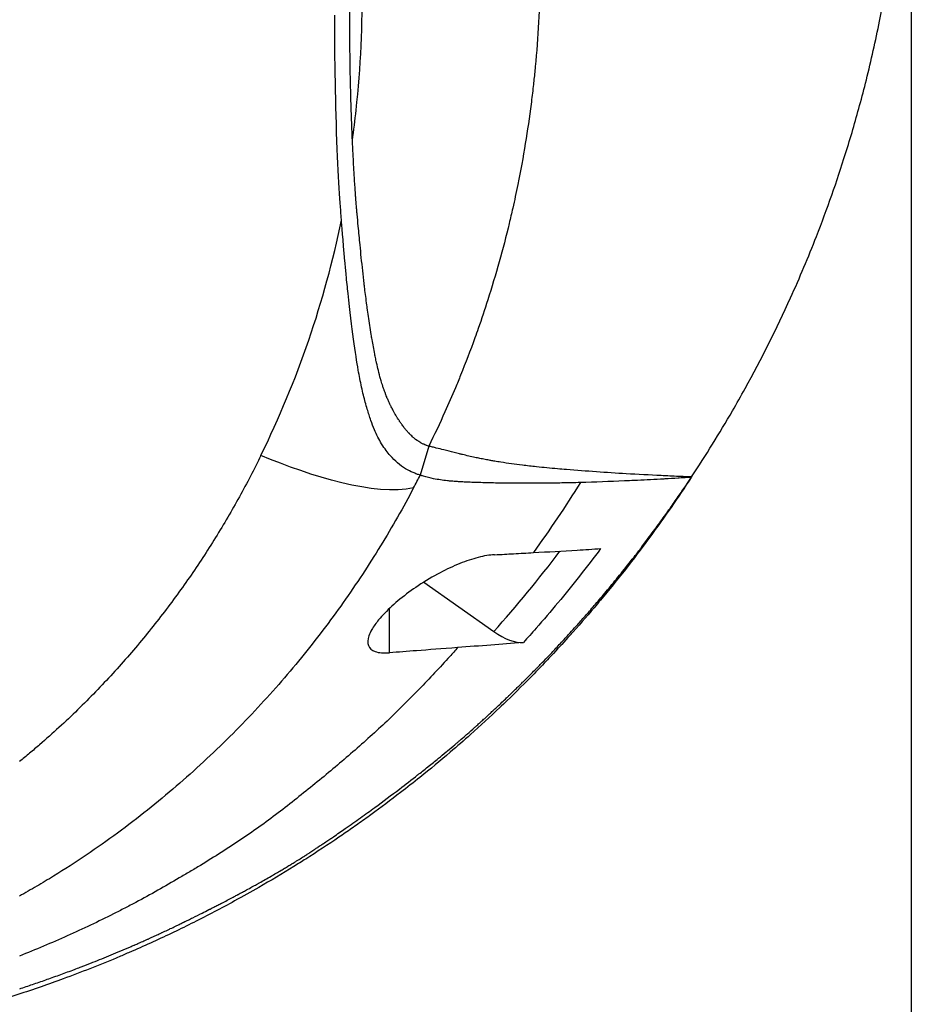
# Model space of a CAD drawing. Header units: millimetres. Extents: x 0 to 4378, y 0 to 2397.
# Tile 502 of 656: x 2269 to 2310, y 1177 to 1222. Entities that reach past the tile are written whole.
import ezdxf

# ---------------------------------------------------------------- set-up
doc = ezdxf.new("R2010")
doc.units = ezdxf.units.MM
doc.header["$LTSCALE"] = 0.2

# ---------------------------------------------------------------- blocks, each defined once
blk = doc.blocks.new('Blk$A16R2-0W24Z')
for p, q in [((59, 810.3), (59, 661.9)), ((36.896, 702.755), (36.503, 701.426)), ((48.92, 701.322), (48.929, 701.343)), ((36.664, 696.521), (39.869, 694.255)), ((35.096, 693.287), (35.096, 695.32))]:
    blk.add_line(p, q)
for start, end in [(323.79036, 323.79039), (315.7799, 315.78108)]:
    blk.add_arc((0, 736.1), 59, start, end)
for centre, major_axis, ratio, start_param, end_param in [((-46.57, 732.011), (78.763, -21.819), 0.743338, 6.144861, 6.332541), ((-41.665, 721.448), (83.135, -0.014), 0.707141, 5.925308, 5.93589), ((27.814, 710.505), (19.467, 27.211), 0.585793, 4.525934, 4.669517), ((39.864, 696.386), (-1.8, 2.473), 0.494905, 2.170148, 2.847508)]:
    blk.add_ellipse(centre, major_axis=major_axis, ratio=ratio, start_param=start_param, end_param=end_param)
for points, knots in [([(48.929, 701.343), (49.591, 702.341), (50.217, 703.351), (51.005, 704.711), (51.197, 705.051), (52.143, 706.763), (52.831, 708.139), (53.89, 710.482), (54.285, 711.421), (55.146, 713.625), (55.591, 714.892), (56.221, 716.9), (56.435, 717.634), (56.739, 718.753), (56.842, 719.144), (57.164, 720.433), (57.366, 721.332), (58.031, 724.643), (58.36, 727.075), (58.641, 730.862), (58.695, 732.249), (58.702, 734.332), (58.692, 735.034), (58.585, 738.363), (58.326, 740.988), (57.223, 747.533), (56.151, 751.425), (53.203, 759.012), (51.305, 762.721), (48.937, 766.292)], [-9.357503, -9.357503, -9.357503, -9.357503, -8.897041, -8.897041, -8.743436, -8.743436, -8.129915, -8.129915, -7.723861, -7.723861, -7.182711, -7.182711, -6.872971, -6.872971, -6.706541, -6.706541, -6.326131, -6.326131, -5.308509, -5.308509, -4.721657, -4.721657, -4.426991, -4.426991, -3.327763, -3.327763, -1.672883, -1.672883, 0, 0, 0, 0]), ([(36.898, 746.959), (37.208, 746.327), (37.502, 745.696), (37.78, 745.067), (37.808, 745.003), (37.835, 744.94), (37.863, 744.876), (38.14, 744.241), (38.401, 743.606), (38.647, 742.972), (38.672, 742.909), (38.696, 742.846), (38.72, 742.784), (38.875, 742.379), (39.024, 741.974), (39.167, 741.57), (39.271, 741.275), (39.373, 740.98), (39.471, 740.685), (39.704, 739.982), (39.92, 739.281), (40.118, 738.583), (40.318, 737.88), (40.5, 737.179), (40.666, 736.481), (40.699, 736.341), (40.731, 736.201), (40.763, 736.062), (40.891, 735.499), (41.008, 734.939), (41.115, 734.381), (41.25, 733.676), (41.369, 732.974), (41.471, 732.277), (41.56, 731.674), (41.637, 731.074), (41.702, 730.478), (41.713, 730.379), (41.724, 730.281), (41.734, 730.182), (41.807, 729.483), (41.864, 728.788), (41.907, 728.099), (41.95, 727.403), (41.978, 726.713), (41.992, 726.029), (42, 725.637), (42.004, 725.247), (42.003, 724.858), (42.002, 724.56), (41.999, 724.262), (41.993, 723.966), (41.979, 723.28), (41.951, 722.599), (41.911, 721.924), (41.87, 721.242), (41.816, 720.566), (41.749, 719.897), (41.727, 719.677), (41.704, 719.458), (41.679, 719.24), (41.649, 718.97), (41.616, 718.701), (41.582, 718.433), (41.504, 717.826), (41.416, 717.224), (41.318, 716.627), (41.214, 715.995), (41.1, 715.369), (40.974, 714.75), (40.9, 714.383), (40.822, 714.018), (40.74, 713.656), (40.688, 713.425), (40.634, 713.194), (40.579, 712.965), (40.436, 712.371), (40.283, 711.782), (40.12, 711.2), (39.956, 710.612), (39.782, 710.031), (39.599, 709.457), (39.458, 709.015), (39.311, 708.578), (39.159, 708.145), (39.108, 708), (39.057, 707.856), (39.005, 707.712), (38.797, 707.137), (38.58, 706.569), (38.354, 706.009), (38.275, 705.816), (38.196, 705.623), (38.116, 705.431), (37.96, 705.059), (37.8, 704.691), (37.636, 704.326), (37.397, 703.795), (37.15, 703.271), (36.895, 702.755)], [-0.9999636, -0.9999636, -0.9999636, -0.9999636, -0.9622503, -0.9622503, -0.9622503, -0.9584503, -0.9584503, -0.9584503, -0.9203853, -0.9203853, -0.9203853, -0.9166196, -0.9166196, -0.9166196, -0.8922916, -0.8922916, -0.8922916, -0.8744992, -0.8744992, -0.8744992, -0.8320808, -0.8320808, -0.8320808, -0.7893555, -0.7893555, -0.7893555, -0.7807988, -0.7807988, -0.7807988, -0.7463142, -0.7463142, -0.7463142, -0.7027693, -0.7027693, -0.7027693, -0.6651267, -0.6651267, -0.6651267, -0.6589055, -0.6589055, -0.6589055, -0.614713, -0.614713, -0.614713, -0.5701815, -0.5701815, -0.5701815, -0.5446966, -0.5446966, -0.5446966, -0.5251062, -0.5251062, -0.5251062, -0.4797162, -0.4797162, -0.4797162, -0.4338101, -0.4338101, -0.4338101, -0.4187214, -0.4187214, -0.4187214, -0.4000732, -0.4000732, -0.4000732, -0.3578058, -0.3578058, -0.3578058, -0.3130801, -0.3130801, -0.3130801, -0.2865945, -0.2865945, -0.2865945, -0.2697122, -0.2697122, -0.2697122, -0.2259051, -0.2259051, -0.2259051, -0.1816386, -0.1816386, -0.1816386, -0.1476085, -0.1476085, -0.1476085, -0.136229, -0.136229, -0.136229, -0.0907435, -0.0907435, -0.0907435, -0.075002, -0.075002, -0.075002, -0.0444766, -0.0444766, -0.0444766, -0.000003, -0.000003, -0.000003, -0.000003]), ([(33.397, 716.77), (33.46, 717.23), (33.517, 717.691), (33.991, 722.082), (33.931, 726.052), (33.352, 729.982)], [-0.9999957, -0.9999957, -0.9999957, -0.9999957, -0.8951223, -0.8951223, 0, 0, 0, 0]), ([(33.397, 716.77), (33.384, 717.043), (33.373, 717.316), (33.353, 717.856), (33.344, 718.132), (33.319, 718.956), (33.306, 719.503), (33.276, 721.158), (33.269, 722.267), (33.271, 723.376)], [-0.9409518, -0.9409518, -0.9409518, -0.9409518, -0.8202456, -0.8202456, -0.7023959, -0.7023959, -0.4704249, -0.4704249, 0, 0, 0, 0]), ([(32.897, 713.108), (32.883, 713.268), (32.783, 714.534), (32.618, 718.414), (32.588, 720.461), (32.59, 722.508)], [-1.646672, -1.646672, -1.646672, -1.646672, -0.868527, -0.868527, 0, 0, 0, 0]), ([(36.895, 702.755), (36.859, 702.764), (36.823, 702.776), (36.787, 702.789), (36.779, 702.792), (36.771, 702.795), (36.762, 702.798), (36.729, 702.81), (36.697, 702.824), (36.665, 702.838), (36.625, 702.857), (36.586, 702.877), (36.548, 702.898), (36.541, 702.901), (36.535, 702.905), (36.529, 702.908), (36.5, 702.925), (36.471, 702.943), (36.442, 702.961), (36.427, 702.971), (36.412, 702.981), (36.398, 702.991), (36.382, 703.001), (36.367, 703.012), (36.354, 703.021), (36.347, 703.026), (36.34, 703.031), (36.335, 703.035), (36.328, 703.04), (36.324, 703.043), (36.321, 703.045), (36.318, 703.048), (36.316, 703.049), (36.313, 703.051), (36.309, 703.055), (36.302, 703.06), (36.293, 703.067), (36.284, 703.073), (36.273, 703.082), (36.26, 703.093), (36.246, 703.104), (36.231, 703.116), (36.213, 703.132), (36.194, 703.147), (36.173, 703.165), (36.15, 703.186), (36.127, 703.207), (36.101, 703.232), (36.073, 703.259), (36.06, 703.271), (36.047, 703.284), (36.034, 703.298), (36.024, 703.308), (36.014, 703.318), (36.005, 703.327), (35.994, 703.339), (35.983, 703.35), (35.977, 703.357), (35.962, 703.373), (35.95, 703.387), (35.938, 703.4), (35.925, 703.414), (35.913, 703.427), (35.901, 703.441), (35.894, 703.449), (35.887, 703.457), (35.88, 703.465), (35.85, 703.5), (35.818, 703.539), (35.783, 703.583), (35.749, 703.626), (35.713, 703.673), (35.675, 703.726), (35.663, 703.743), (35.65, 703.761), (35.638, 703.778), (35.624, 703.798), (35.611, 703.817), (35.6, 703.833), (35.596, 703.839), (35.592, 703.844), (35.589, 703.849), (35.582, 703.859), (35.579, 703.865), (35.576, 703.869), (35.572, 703.874), (35.571, 703.876), (35.568, 703.88), (35.564, 703.886), (35.558, 703.896), (35.549, 703.908), (35.541, 703.922), (35.53, 703.939), (35.516, 703.959), (35.503, 703.98), (35.487, 704.006), (35.469, 704.035), (35.449, 704.067), (35.426, 704.105), (35.401, 704.147), (35.388, 704.169), (35.374, 704.192), (35.36, 704.217), (35.341, 704.25), (35.32, 704.287), (35.299, 704.326), (35.288, 704.345), (35.277, 704.366), (35.266, 704.385), (35.257, 704.402), (35.249, 704.418), (35.242, 704.431), (35.226, 704.461), (35.211, 704.488), (35.198, 704.514), (35.183, 704.542), (35.17, 704.568), (35.157, 704.594), (35.153, 704.602), (35.149, 704.61), (35.145, 704.618), (35.123, 704.664), (35.101, 704.709), (35.081, 704.752), (35.056, 704.806), (35.033, 704.857), (35.012, 704.906), (35.001, 704.932), (34.99, 704.957), (34.979, 704.984), (34.975, 704.994), (34.971, 705.005), (34.966, 705.016), (34.953, 705.049), (34.939, 705.084), (34.925, 705.119), (34.919, 705.135), (34.913, 705.152), (34.906, 705.168), (34.887, 705.22), (34.868, 705.27), (34.852, 705.317), (34.85, 705.321), (34.849, 705.324), (34.848, 705.328), (34.84, 705.351), (34.832, 705.373), (34.824, 705.397), (34.82, 705.409), (34.816, 705.421), (34.811, 705.434), (34.802, 705.461), (34.792, 705.491), (34.783, 705.52), (34.778, 705.535), (34.773, 705.551), (34.768, 705.566), (34.754, 705.611), (34.741, 705.652), (34.73, 705.689), (34.718, 705.728), (34.708, 705.763), (34.699, 705.793), (34.695, 705.808), (34.691, 705.821), (34.686, 705.839), (34.65, 705.964), (34.616, 706.092), (34.584, 706.222), (34.556, 706.335), (34.529, 706.45), (34.504, 706.566), (34.499, 706.588), (34.494, 706.611), (34.489, 706.636), (34.472, 706.715), (34.455, 706.794), (34.439, 706.873), (34.433, 706.906), (34.426, 706.939), (34.42, 706.972), (34.397, 707.085), (34.376, 707.197), (34.356, 707.307), (34.336, 707.42), (34.316, 707.531), (34.298, 707.64), (34.284, 707.718), (34.271, 707.795), (34.259, 707.871), (34.235, 708.015), (34.213, 708.155), (34.192, 708.291), (34.17, 708.43), (34.15, 708.565), (34.131, 708.696), (34.112, 708.832), (34.093, 708.963), (34.076, 709.089), (34.07, 709.131), (34.065, 709.173), (34.059, 709.214), (34.041, 709.352), (34.024, 709.484), (34.008, 709.609), (33.991, 709.741), (33.976, 709.866), (33.962, 709.984), (33.957, 710.022), (33.952, 710.06), (33.948, 710.1), (33.944, 710.133), (33.94, 710.169), (33.935, 710.208), (33.912, 710.401), (33.89, 710.597), (33.869, 710.795), (33.847, 710.996), (33.825, 711.198), (33.804, 711.402), (33.785, 711.592), (33.766, 711.783), (33.747, 711.974), (33.719, 712.259), (33.691, 712.545), (33.665, 712.832), (33.647, 713.014), (33.63, 713.196), (33.614, 713.379), (33.608, 713.438), (33.603, 713.496), (33.597, 713.553), (33.592, 713.613), (33.586, 713.673), (33.581, 713.732), (33.58, 713.741), (33.579, 713.751), (33.579, 713.76), (33.575, 713.805), (33.571, 713.851), (33.568, 713.891), (33.566, 713.911), (33.565, 713.93), (33.564, 713.947), (33.562, 713.965), (33.562, 713.976), (33.56, 713.992), (33.559, 714.007), (33.558, 714.028), (33.556, 714.055), (33.555, 714.065), (33.554, 714.075), (33.554, 714.087), (33.552, 714.11), (33.55, 714.138), (33.548, 714.162), (33.545, 714.2), (33.543, 714.229), (33.541, 714.256), (33.541, 714.259), (33.541, 714.261), (33.541, 714.264), (33.538, 714.307), (33.535, 714.343), (33.533, 714.376), (33.532, 714.395), (33.53, 714.418), (33.528, 714.442), (33.52, 714.56), (33.512, 714.678), (33.504, 714.797), (33.497, 714.916), (33.489, 715.035), (33.482, 715.153), (33.481, 715.161), (33.481, 715.169), (33.481, 715.177), (33.461, 715.502), (33.443, 715.827), (33.426, 716.152), (33.416, 716.358), (33.406, 716.564), (33.397, 716.77)], [0.0000011, 0.0000011, 0.0000011, 0.0000011, 0.0035308, 0.0035308, 0.0035308, 0.0043398, 0.0043398, 0.0043398, 0.0076399, 0.0076399, 0.0076399, 0.0117655, 0.0117655, 0.0117655, 0.0124395, 0.0124395, 0.0124395, 0.0156597, 0.0156597, 0.0156597, 0.0174096, 0.0174096, 0.0174096, 0.0193514, 0.0193514, 0.0193514, 0.0204082, 0.0204082, 0.0204082, 0.0215869, 0.0215869, 0.0215869, 0.0230357, 0.0230357, 0.0230357, 0.025692, 0.025692, 0.025692, 0.0283968, 0.0283968, 0.0283968, 0.0312229, 0.0312229, 0.0312229, 0.0341373, 0.0341373, 0.0341373, 0.0371532, 0.0371532, 0.0371532, 0.0385088, 0.0385088, 0.0385088, 0.0394989, 0.0394989, 0.0394989, 0.0407495, 0.0407495, 0.0407495, 0.043729, 0.043729, 0.043729, 0.0468785, 0.0468785, 0.0468785, 0.0487712, 0.0487712, 0.0487712, 0.0567834, 0.0567834, 0.0567834, 0.0646906, 0.0646906, 0.0646906, 0.0673254, 0.0673254, 0.0673254, 0.0703308, 0.0703308, 0.0703308, 0.0714286, 0.0714286, 0.0714286, 0.0735642, 0.0735642, 0.0735642, 0.0761102, 0.0761102, 0.0761102, 0.0808467, 0.0808467, 0.0808467, 0.0857792, 0.0857792, 0.0857792, 0.0908991, 0.0908991, 0.0908991, 0.0965259, 0.0965259, 0.0965259, 0.0994046, 0.0994046, 0.0994046, 0.1033587, 0.1033587, 0.1033587, 0.1053494, 0.1053494, 0.1053494, 0.1071429, 0.1071429, 0.1071429, 0.1112452, 0.1112452, 0.1112452, 0.1157239, 0.1157239, 0.1157239, 0.1171818, 0.1171818, 0.1171818, 0.1254275, 0.1254275, 0.1254275, 0.1355029, 0.1355029, 0.1355029, 0.1407936, 0.1407936, 0.1407936, 0.1428571, 0.1428571, 0.1428571, 0.1492063, 0.1492063, 0.1492063, 0.1521966, 0.1521966, 0.1521966, 0.1618971, 0.1618971, 0.1618971, 0.1626553, 0.1626553, 0.1626553, 0.1673443, 0.1673443, 0.1673443, 0.1696429, 0.1696429, 0.1696429, 0.1744707, 0.1744707, 0.1744707, 0.1770739, 0.1770739, 0.1770739, 0.1847201, 0.1847201, 0.1847201, 0.1926924, 0.1926924, 0.1926924, 0.1964286, 0.1964286, 0.1964286, 0.222679, 0.222679, 0.222679, 0.245602, 0.245602, 0.245602, 0.25, 0.25, 0.25, 0.2633496, 0.2633496, 0.2633496, 0.2688835, 0.2688835, 0.2688835, 0.2880913, 0.2880913, 0.2880913, 0.3078621, 0.3078621, 0.3078621, 0.3219987, 0.3219987, 0.3219987, 0.3487939, 0.3487939, 0.3487939, 0.3762415, 0.3762415, 0.3762415, 0.404768, 0.404768, 0.404768, 0.4142834, 0.4142834, 0.4142834, 0.4463005, 0.4463005, 0.4463005, 0.479905, 0.479905, 0.479905, 0.4908036, 0.4908036, 0.4908036, 0.5, 0.5, 0.5, 0.5451966, 0.5451966, 0.5451966, 0.590926, 0.590926, 0.590926, 0.6334808, 0.6334808, 0.6334808, 0.6968676, 0.6968676, 0.6968676, 0.7371627, 0.7371627, 0.7371627, 0.75, 0.75, 0.75, 0.7635546, 0.7635546, 0.7635546, 0.765625, 0.765625, 0.765625, 0.7760236, 0.7760236, 0.7760236, 0.78125, 0.78125, 0.78125, 0.7864992, 0.7864992, 0.7864992, 0.791411, 0.791411, 0.791411, 0.7931621, 0.7931621, 0.7931621, 0.796875, 0.796875, 0.796875, 0.8025555, 0.8025555, 0.8025555, 0.8031232, 0.8031232, 0.8031232, 0.8125, 0.8125, 0.8125, 0.8179287, 0.8179287, 0.8179287, 0.8454522, 0.8454522, 0.8454522, 0.8731133, 0.8731133, 0.8731133, 0.875, 0.875, 0.875, 0.9515066, 0.9515066, 0.9515066, 1, 1, 1, 1]), ([(36.503, 701.426), (36.452, 701.441), (36.399, 701.457), (36.289, 701.497), (36.231, 701.521), (36.06, 701.591), (35.949, 701.647), (35.58, 701.873), (35.346, 702.074), (35.068, 702.391), (35.004, 702.469), (34.871, 702.648), (34.801, 702.749), (34.609, 703.062), (34.506, 703.268), (34.349, 703.648), (34.291, 703.801), (34.184, 704.102), (34.128, 704.276), (34.013, 704.661), (33.956, 704.875), (33.873, 705.213), (33.845, 705.337), (33.762, 705.718), (33.711, 705.979), (33.537, 706.968), (33.365, 708.124), (33.167, 710.027), (33.139, 710.312), (33.092, 710.809), (33.073, 711.021), (32.968, 712.202), (32.908, 712.955), (32.897, 713.108)], [0.000001, 0.000001, 0.000001, 0.000001, 0.034988, 0.034988, 0.072247, 0.072247, 0.161561, 0.161561, 0.359174, 0.359174, 0.420514, 0.420514, 0.493576, 0.493576, 0.637314, 0.637314, 0.720935, 0.720935, 0.828955, 0.828955, 0.957116, 0.957116, 1.030366, 1.030366, 1.180514, 1.180514, 1.596256, 1.596256, 1.668961, 1.668961, 1.72261, 1.72261, 1.967425, 1.967425, 1.967425, 1.967425]), ([(39.24, 702.19), (39.163, 702.205), (39.086, 702.222), (39.01, 702.238), (38.819, 702.279), (38.631, 702.323), (38.444, 702.367), (38.396, 702.379), (38.348, 702.39), (38.3, 702.402), (38.22, 702.422), (38.14, 702.441), (38.061, 702.461), (37.902, 702.5), (37.743, 702.541), (37.584, 702.581), (37.469, 702.61), (37.355, 702.639), (37.24, 702.668), (37.183, 702.683), (37.125, 702.697), (37.068, 702.711), (37.011, 702.726), (36.953, 702.74), (36.895, 702.755)], [-0.4793475, -0.4793475, -0.4793475, -0.4793475, -0.4335412, -0.4335412, -0.4335412, -0.319458, -0.319458, -0.319458, -0.2900262, -0.2900262, -0.2900262, -0.2408421, -0.2408421, -0.2408421, -0.1420198, -0.1420198, -0.1420198, -0.0709296, -0.0709296, -0.0709296, -0.0354186, -0.0354186, -0.0354186, 0, 0, 0, 0]), ([(29.204, 702.328), (29.049, 702.01), (28.888, 701.693), (28.56, 701.061), (28.392, 700.746), (28.045, 700.12), (27.866, 699.808), (27.503, 699.185), (27.317, 698.875), (26.745, 697.95), (26.346, 697.339), (25.507, 696.13), (25.068, 695.532), (24.153, 694.352), (23.678, 693.768), (22.683, 692.62), (22.167, 692.054), (21.091, 690.943), (20.536, 690.396), (19.663, 689.597), (19.366, 689.334), (18.915, 688.942), (18.764, 688.812), (18.534, 688.619), (18.456, 688.556), (18.301, 688.428), (18.223, 688.364), (18.145, 688.301)], [0, 0, 0, 0, 0.0625, 0.0625, 0.125, 0.125, 0.1875, 0.1875, 0.25, 0.25, 0.375, 0.375, 0.5, 0.5, 0.625, 0.625, 0.75, 0.75, 0.875, 0.875, 0.9375, 0.9375, 0.96875, 0.96875, 0.984375, 0.984375, 1, 1, 1, 1]), ([(48.929, 701.343), (48.868, 701.346), (48.806, 701.348), (48.61, 701.356), (48.476, 701.361), (48.074, 701.378), (47.806, 701.39), (47.005, 701.429), (46.473, 701.457), (45.484, 701.515), (45.027, 701.545), (44.114, 701.609), (43.659, 701.644), (43.066, 701.693), (42.927, 701.704), (42.469, 701.744), (42.147, 701.774), (41.611, 701.831), (41.396, 701.855), (40.85, 701.922), (40.521, 701.967), (40.101, 702.033), (40.009, 702.048), (39.856, 702.074), (39.795, 702.084), (39.728, 702.096), (39.721, 702.097), (39.634, 702.113), (39.555, 702.128), (39.397, 702.158), (39.318, 702.174), (39.24, 702.19)], [-1.645876, -1.645876, -1.645876, -1.645876, -1.615389, -1.615389, -1.548542, -1.548542, -1.414918, -1.414918, -1.148039, -1.148039, -0.917638, -0.917638, -0.68663, -0.68663, -0.616327, -0.616327, -0.45567, -0.45567, -0.348384, -0.348384, -0.182187, -0.182187, -0.133181, -0.133181, -0.09855, -0.09855, -0.09444, -0.09444, -0.047263, -0.047263, -0.000001, -0.000001, -0.000001, -0.000001]), ([(48.916, 701.322), (48.614, 700.859), (48.307, 700.401), (47.746, 699.59), (47.494, 699.235), (46.892, 698.404), (46.539, 697.931), (45.811, 696.988), (45.438, 696.519), (44.863, 695.819), (44.667, 695.584), (44.106, 694.923), (43.738, 694.501), (43.113, 693.805), (42.859, 693.528), (42.512, 693.156), (42.421, 693.059), (42.128, 692.749), (41.925, 692.538), (41.311, 691.909), (40.896, 691.496), (40.365, 690.984), (40.256, 690.879), (39.707, 690.358), (39.261, 689.948), (38.503, 689.27), (38.193, 689), (37.422, 688.34), (36.957, 687.954), (36.195, 687.342), (35.901, 687.112), (35.158, 686.537), (34.704, 686.198), (34.049, 685.722), (33.851, 685.58), (33.555, 685.37), (33.458, 685.302), (33.167, 685.099), (32.973, 684.966), (32.277, 684.492), (31.77, 684.159), (31.08, 683.721), (30.9, 683.608), (30.186, 683.166), (29.649, 682.844), (28.739, 682.321), (28.371, 682.114), (27.382, 681.572), (26.757, 681.245), (25.822, 680.777), (25.516, 680.627), (24.581, 680.179), (23.947, 679.889), (23.233, 679.578), (23.158, 679.545), (22.915, 679.441), (22.747, 679.369), (22.179, 679.131), (21.776, 678.967), (20.967, 678.649), (20.56, 678.494), (19.814, 678.22), (19.474, 678.099), (18.78, 677.858), (18.426, 677.739), (17.709, 677.506), (17.346, 677.392), (16.609, 677.167), (16.233, 677.057), (15.635, 676.888), (15.412, 676.827), (14.847, 676.674), (14.504, 676.585), (13.805, 676.41), (13.449, 676.325), (12.716, 676.156), (12.339, 676.073), (11.937, 675.989), (11.911, 675.984), (11.854, 675.972), (11.822, 675.965), (11.697, 675.94), (11.604, 675.921), (11.125, 675.824), (10.738, 675.751), (9.92, 675.603), (9.487, 675.53), (9, 675.454), (8.947, 675.446), (8.369, 675.357), (7.844, 675.283), (6.882, 675.162), (6.447, 675.112), (5.587, 675.023), (5.164, 674.984), (4.361, 674.918), (3.982, 674.891), (3.416, 674.856), (3.229, 674.846), (2.701, 674.818), (2.358, 674.803), (1.682, 674.78), (1.348, 674.771), (0.692, 674.76), (0.371, 674.757), (0.033, 674.757), (0.016, 674.757), (-0.008, 674.757), (-0.017, 674.757), (-0.358, 674.757), (-0.691, 674.76), (-1.363, 674.772), (-1.703, 674.781), (-2.357, 674.804), (-2.671, 674.817), (-3.357, 674.852), (-3.73, 674.875), (-4.51, 674.93), (-4.917, 674.962), (-5.523, 675.018), (-5.722, 675.037), (-6.573, 675.124), (-7.224, 675.201), (-8.198, 675.334), (-8.522, 675.381), (-9.291, 675.498), (-9.736, 675.572), (-10.571, 675.72), (-10.962, 675.793), (-11.405, 675.881), (-11.458, 675.891), (-11.591, 675.918), (-11.672, 675.935), (-11.832, 675.967), (-11.91, 675.984), (-12.382, 676.083), (-12.774, 676.169), (-13.533, 676.345), (-13.9, 676.433), (-14.623, 676.615), (-14.978, 676.708), (-15.674, 676.898), (-16.015, 676.994), (-16.581, 677.16), (-16.807, 677.227), (-17.461, 677.426), (-17.887, 677.562), (-18.713, 677.834), (-19.111, 677.971), (-19.903, 678.251), (-20.295, 678.395), (-21.074, 678.69), (-21.459, 678.841), (-21.922, 679.028), (-22.001, 679.06), (-22.247, 679.16), (-22.413, 679.229), (-22.731, 679.363), (-22.884, 679.428), (-23.155, 679.544), (-23.273, 679.595), (-23.892, 679.866), (-24.39, 680.093), (-25.407, 680.572), (-25.924, 680.825), (-26.724, 681.232), (-27.009, 681.38), (-28.04, 681.926), (-28.779, 682.338), (-30.036, 683.076), (-30.558, 683.393), (-31.648, 684.08), (-32.217, 684.452), (-33.109, 685.058), (-33.436, 685.286), (-34.216, 685.84), (-34.664, 686.168), (-35.536, 686.826), (-35.961, 687.156), (-36.784, 687.813), (-37.183, 688.141), (-37.811, 688.671), (-38.042, 688.869), (-38.717, 689.457), (-39.156, 689.85), (-40.007, 690.638), (-40.42, 691.032), (-41.127, 691.727), (-41.425, 692.025), (-41.91, 692.523), (-42.1, 692.72), (-42.412, 693.049), (-42.535, 693.18), (-43.067, 693.751), (-43.469, 694.197), (-44.19, 695.021), (-44.51, 695.396), (-45.218, 696.247), (-45.602, 696.725), (-46.291, 697.607), (-46.596, 698.009), (-47.254, 698.898), (-47.603, 699.386), (-48.23, 700.289), (-48.51, 700.703), (-48.784, 701.12)], [0.1935014, 0.1935014, 0.1935014, 0.1935014, 0.2022331, 0.2022331, 0.2091416, 0.2091416, 0.2185354, 0.2185354, 0.2280897, 0.2280897, 0.2329689, 0.2329689, 0.2418944, 0.2418944, 0.2478794, 0.2478794, 0.25, 0.25, 0.2546633, 0.2546633, 0.2639429, 0.2639429, 0.2663325, 0.2663325, 0.2758971, 0.2758971, 0.2823778, 0.2823778, 0.291903, 0.291903, 0.2977948, 0.2977948, 0.3067459, 0.3067459, 0.3106171, 0.3106171, 0.3125, 0.3125, 0.3162386, 0.3162386, 0.325882, 0.325882, 0.3292645, 0.3292645, 0.3392493, 0.3392493, 0.3459883, 0.3459883, 0.3572216, 0.3572216, 0.3626411, 0.3626411, 0.3737034, 0.3737034, 0.375, 0.375, 0.3778908, 0.3778908, 0.3847543, 0.3847543, 0.3916277, 0.3916277, 0.3973126, 0.3973126, 0.4032105, 0.4032105, 0.4092058, 0.4092058, 0.4153802, 0.4153802, 0.4190268, 0.4190268, 0.4246386, 0.4246386, 0.430437, 0.430437, 0.4365692, 0.4365692, 0.4369794, 0.4369794, 0.4375, 0.4375, 0.4390149, 0.4390149, 0.445276, 0.445276, 0.4522603, 0.4522603, 0.453125, 0.453125, 0.4615649, 0.4615649, 0.4685384, 0.4685384, 0.4752936, 0.4752936, 0.4813116, 0.4813116, 0.4842692, 0.4842692, 0.4896834, 0.4896834, 0.4949482, 0.4949482, 0.5, 0.5, 0.5002568, 0.5002568, 0.5003876, 0.5003876, 0.505614, 0.505614, 0.5109657, 0.5109657, 0.5159157, 0.5159157, 0.5218046, 0.5218046, 0.5282643, 0.5282643, 0.5314191, 0.5314191, 0.541786, 0.541786, 0.5469596, 0.5469596, 0.55408, 0.55408, 0.5603558, 0.5603558, 0.5612004, 0.5612004, 0.5625, 0.5625, 0.5637682, 0.5637682, 0.5700935, 0.5700935, 0.5760487, 0.5760487, 0.5818443, 0.5818443, 0.5874405, 0.5874405, 0.5911611, 0.5911611, 0.5982452, 0.5982452, 0.6049205, 0.6049205, 0.6115549, 0.6115549, 0.6181384, 0.6181384, 0.6194974, 0.6194974, 0.622357, 0.622357, 0.625, 0.625, 0.6270506, 0.6270506, 0.6357771, 0.6357771, 0.6449367, 0.6449367, 0.6500388, 0.6500388, 0.6634534, 0.6634534, 0.6731077, 0.6731077, 0.6838293, 0.6838293, 0.6901228, 0.6901228, 0.6988953, 0.6988953, 0.7074051, 0.7074051, 0.7156068, 0.7156068, 0.7204553, 0.7204553, 0.7298402, 0.7298402, 0.738926, 0.738926, 0.7456432, 0.7456432, 0.75, 0.75, 0.7528673, 0.7528673, 0.7624117, 0.7624117, 0.7702153, 0.7702153, 0.7799043, 0.7799043, 0.7878707, 0.7878707, 0.7973388, 0.7973388, 0.8052283, 0.8052283, 0.8052283, 0.8052283]), ([(18.154, 677.889), (18.346, 677.953), (18.544, 678.019), (18.748, 678.089), (18.941, 678.155), (19.14, 678.224), (19.344, 678.296), (19.544, 678.366), (19.749, 678.439), (19.959, 678.515), (20.163, 678.59), (20.373, 678.667), (20.586, 678.747), (20.634, 678.765), (20.682, 678.783), (20.73, 678.801), (20.832, 678.84), (20.893, 678.863), (20.976, 678.895), (21.129, 678.954), (21.285, 679.014), (21.445, 679.077), (21.466, 679.086), (21.487, 679.094), (21.509, 679.103), (21.778, 679.209), (22.056, 679.321), (22.343, 679.439), (22.631, 679.558), (22.927, 679.683), (23.231, 679.814), (23.271, 679.831), (23.348, 679.865), (23.401, 679.887), (23.409, 679.891), (23.417, 679.894), (23.424, 679.898), (23.49, 679.926), (23.548, 679.952), (23.599, 679.974), (23.655, 679.999), (23.702, 680.02), (23.74, 680.037), (23.782, 680.055), (23.814, 680.069), (23.834, 680.078), (23.838, 680.08), (23.841, 680.081), (23.844, 680.083), (23.852, 680.086), (23.907, 680.111), (23.942, 680.126), (23.985, 680.146), (24.026, 680.165), (24.066, 680.182), (24.075, 680.186), (24.083, 680.19), (24.092, 680.194), (24.174, 680.231), (24.246, 680.264), (24.307, 680.292), (24.364, 680.318), (24.412, 680.341), (24.452, 680.359), (24.502, 680.382), (24.574, 680.416), (24.651, 680.452), (24.663, 680.457), (24.675, 680.463), (24.688, 680.469), (24.759, 680.502), (24.838, 680.54), (24.926, 680.581), (24.967, 680.601), (25.01, 680.621), (25.055, 680.643), (25.141, 680.683), (25.22, 680.722), (25.292, 680.756), (25.371, 680.794), (25.441, 680.828), (25.502, 680.858), (25.537, 680.875), (25.568, 680.891), (25.602, 680.907), (25.617, 680.914), (25.633, 680.922), (25.649, 680.93), (25.655, 680.933), (25.662, 680.936), (25.669, 680.94), (25.734, 680.972), (25.803, 681.006), (25.874, 681.04), (25.944, 681.075), (26.015, 681.11), (26.085, 681.145), (26.232, 681.218), (26.373, 681.288), (26.508, 681.356), (26.617, 681.411), (26.722, 681.464), (26.823, 681.515), (26.847, 681.527), (26.859, 681.534), (26.879, 681.543), (26.908, 681.558), (26.939, 681.574), (26.974, 681.592), (27.024, 681.617), (27.081, 681.646), (27.144, 681.678), (27.2, 681.707), (27.261, 681.738), (27.327, 681.772), (27.352, 681.785), (27.377, 681.798), (27.402, 681.811), (27.406, 681.813), (27.409, 681.815), (27.412, 681.816), (27.491, 681.856), (27.572, 681.899), (27.657, 681.943), (27.736, 681.985), (27.818, 682.028), (27.903, 682.073), (27.928, 682.086), (27.953, 682.099), (27.976, 682.111), (27.982, 682.115), (27.986, 682.117), (27.99, 682.119), (28.034, 682.142), (28.086, 682.17), (28.146, 682.202), (28.154, 682.207), (28.163, 682.212), (28.172, 682.216), (28.227, 682.246), (28.289, 682.279), (28.357, 682.316), (28.387, 682.332), (28.418, 682.349), (28.45, 682.366), (28.481, 682.384), (28.514, 682.401), (28.547, 682.419), (28.637, 682.468), (28.719, 682.513), (28.792, 682.554), (28.871, 682.597), (28.94, 682.636), (29.001, 682.67), (29.041, 682.692), (29.077, 682.712), (29.111, 682.731), (29.115, 682.734), (29.12, 682.737), (29.126, 682.74), (29.307, 682.842), (29.488, 682.944), (29.668, 683.048), (29.823, 683.137), (29.978, 683.227), (30.132, 683.319), (30.161, 683.336), (30.19, 683.353), (30.219, 683.37), (30.224, 683.373), (30.231, 683.377), (30.238, 683.381), (30.304, 683.42), (30.365, 683.457), (30.421, 683.491), (30.428, 683.495), (30.435, 683.499), (30.442, 683.503), (30.505, 683.541), (30.562, 683.576), (30.614, 683.607), (30.623, 683.613), (30.632, 683.618), (30.64, 683.623), (30.67, 683.641), (30.697, 683.658), (30.725, 683.675), (30.742, 683.685), (30.76, 683.696), (30.778, 683.708), (30.816, 683.731), (30.857, 683.756), (30.899, 683.782), (30.933, 683.803), (30.968, 683.825), (31.001, 683.846), (31.079, 683.895), (31.152, 683.941), (31.221, 683.986), (31.226, 683.989), (31.23, 683.992), (31.235, 683.995), (31.259, 684.01), (31.282, 684.025), (31.301, 684.037), (31.31, 684.043), (31.315, 684.046), (31.321, 684.05), (31.353, 684.071), (31.396, 684.099), (31.45, 684.134), (31.501, 684.167), (31.561, 684.207), (31.63, 684.253), (31.645, 684.262), (31.659, 684.272), (31.674, 684.282), (31.717, 684.31), (31.762, 684.34), (31.807, 684.37), (31.816, 684.376), (31.824, 684.381), (31.833, 684.387), (31.895, 684.429), (31.952, 684.466), (32.003, 684.501), (32.025, 684.516), (32.047, 684.53), (32.067, 684.544), (32.143, 684.595), (32.21, 684.64), (32.269, 684.68), (32.305, 684.704), (32.337, 684.726), (32.368, 684.747), (32.404, 684.771), (32.473, 684.819), (32.526, 684.855), (32.712, 684.982), (32.893, 685.107), (33.07, 685.231), (33.309, 685.397), (33.541, 685.561), (33.765, 685.722), (33.99, 685.883), (34.207, 686.04), (34.417, 686.194), (34.42, 686.196), (34.423, 686.198), (34.426, 686.2), (34.809, 686.481), (35.183, 686.761), (35.548, 687.039), (35.832, 687.256), (36.111, 687.472), (36.385, 687.686), (36.387, 687.688), (36.39, 687.69), (36.392, 687.692), (36.46, 687.745), (36.534, 687.803), (36.613, 687.866), (36.688, 687.925), (36.768, 687.989), (36.853, 688.057), (36.859, 688.061), (36.864, 688.066), (36.869, 688.07), (37.027, 688.196), (37.184, 688.322), (37.339, 688.449), (37.449, 688.539), (37.579, 688.646), (37.692, 688.739), (37.713, 688.757), (37.734, 688.775), (37.755, 688.792), (37.872, 688.889), (37.983, 688.983), (38.089, 689.073), (38.116, 689.096), (38.142, 689.118), (38.168, 689.14), (38.202, 689.169), (38.235, 689.198), (38.268, 689.226), (38.286, 689.241), (38.301, 689.255), (38.318, 689.269), (38.401, 689.341), (38.489, 689.417), (38.581, 689.498), (38.608, 689.521), (38.635, 689.545), (38.663, 689.569), (38.768, 689.661), (38.878, 689.759), (38.993, 689.862), (39.005, 689.872), (39.016, 689.882), (39.028, 689.893), (39.075, 689.935), (39.123, 689.978), (39.172, 690.022), (39.173, 690.023), (39.173, 690.023), (39.173, 690.023), (39.194, 690.042), (39.225, 690.07), (39.265, 690.106), (39.304, 690.142), (39.352, 690.185), (39.409, 690.237), (39.414, 690.242), (39.42, 690.248), (39.427, 690.253), (39.465, 690.289), (39.508, 690.328), (39.552, 690.368), (39.57, 690.385), (39.589, 690.402), (39.608, 690.42), (39.661, 690.468), (39.708, 690.512), (39.751, 690.552), (39.778, 690.577), (39.803, 690.6), (39.827, 690.623), (39.895, 690.686), (39.956, 690.743), (40.01, 690.794), (40.024, 690.807), (40.038, 690.82), (40.051, 690.832), (40.107, 690.885), (40.177, 690.95), (40.249, 691.018), (40.313, 691.079), (40.383, 691.145), (40.457, 691.216), (40.463, 691.222), (40.47, 691.228), (40.474, 691.232), (40.499, 691.256), (40.529, 691.285), (40.567, 691.321), (40.594, 691.347), (40.624, 691.376), (40.654, 691.405), (40.666, 691.416), (40.678, 691.428), (40.69, 691.439), (40.738, 691.486), (40.783, 691.529), (40.827, 691.571), (40.855, 691.599), (40.883, 691.625), (40.91, 691.652), (40.958, 691.699), (41.005, 691.745), (41.05, 691.789), (41.072, 691.811), (41.094, 691.832), (41.115, 691.853), (41.141, 691.878), (41.167, 691.904), (41.196, 691.932), (41.206, 691.943), (41.217, 691.953), (41.228, 691.965), (41.253, 691.989), (41.28, 692.016), (41.306, 692.041), (41.313, 692.048), (41.319, 692.054), (41.326, 692.061), (41.406, 692.14), (41.483, 692.217), (41.558, 692.293), (41.622, 692.357), (41.684, 692.42), (41.747, 692.484), (41.789, 692.526), (41.805, 692.543), (41.835, 692.573), (41.889, 692.628), (41.945, 692.685), (42.004, 692.746), (42.01, 692.752), (42.015, 692.757), (42.02, 692.763), (42.12, 692.865), (42.228, 692.977), (42.344, 693.098), (42.462, 693.22), (42.587, 693.352), (42.72, 693.494), (42.855, 693.638), (42.998, 693.792), (43.149, 693.956), (43.216, 694.028), (43.284, 694.102), (43.353, 694.179), (43.365, 694.192), (43.366, 694.192), (43.371, 694.199), (43.458, 694.294), (43.551, 694.397), (43.65, 694.507), (43.659, 694.517), (43.669, 694.528), (43.679, 694.539), (43.796, 694.669), (43.92, 694.81), (44.053, 694.961), (44.187, 695.114), (44.329, 695.277), (44.479, 695.451), (44.631, 695.629), (44.792, 695.818), (44.959, 696.018), (45.129, 696.22), (45.306, 696.435), (45.49, 696.661), (45.677, 696.891), (45.872, 697.134), (46.073, 697.389), (46.135, 697.468), (46.199, 697.549), (46.261, 697.628), (46.275, 697.647), (46.289, 697.665), (46.303, 697.683), (46.419, 697.832), (46.53, 697.976), (46.637, 698.117), (46.702, 698.202), (46.766, 698.285), (46.828, 698.368), (46.996, 698.59), (47.155, 698.805), (47.307, 699.011), (47.46, 699.22), (47.606, 699.421), (47.743, 699.614), (47.883, 699.81), (48.016, 699.998), (48.14, 700.176), (48.266, 700.357), (48.384, 700.528), (48.495, 700.691), (48.607, 700.855), (48.712, 701.01), (48.809, 701.156), (48.847, 701.213), (48.884, 701.268), (48.92, 701.322)], [0.0000003, 0.0000003, 0.0000003, 0.0000003, 0.0155841, 0.0155841, 0.0155841, 0.0304082, 0.0304082, 0.0304082, 0.0449589, 0.0449589, 0.0449589, 0.0591688, 0.0591688, 0.0591688, 0.0623365, 0.0623365, 0.0623365, 0.0690686, 0.0690686, 0.0690686, 0.0815044, 0.0815044, 0.0815044, 0.0831682, 0.0831682, 0.0831682, 0.1040335, 0.1040335, 0.1040335, 0.1248984, 0.1248984, 0.1248984, 0.1276122, 0.1276122, 0.1276122, 0.1280246, 0.1280246, 0.1280246, 0.1314948, 0.1314948, 0.1314948, 0.1353181, 0.1353181, 0.1353181, 0.1395601, 0.1395601, 0.1395601, 0.1403453, 0.1403453, 0.1403453, 0.142407, 0.142407, 0.142407, 0.145011, 0.145011, 0.145011, 0.1455978, 0.1455978, 0.1455978, 0.1511339, 0.1511339, 0.1511339, 0.156186, 0.156186, 0.156186, 0.1625873, 0.1625873, 0.1625873, 0.1635803, 0.1635803, 0.1635803, 0.169235, 0.169235, 0.169235, 0.171875, 0.171875, 0.171875, 0.1769193, 0.1769193, 0.1769193, 0.182422, 0.182422, 0.182422, 0.1855485, 0.1855485, 0.1855485, 0.1869281, 0.1869281, 0.1869281, 0.1875, 0.1875, 0.1875, 0.192887, 0.192887, 0.192887, 0.1982739, 0.1982739, 0.1982739, 0.2095959, 0.2095959, 0.2095959, 0.21875, 0.21875, 0.21875, 0.2209025, 0.2209025, 0.2209025, 0.2240464, 0.2240464, 0.2240464, 0.2286681, 0.2286681, 0.2286681, 0.2328153, 0.2328153, 0.2328153, 0.234375, 0.234375, 0.234375, 0.2346346, 0.2346346, 0.2346346, 0.2415679, 0.2415679, 0.2415679, 0.248103, 0.248103, 0.248103, 0.25, 0.25, 0.25, 0.2505093, 0.2505093, 0.2505093, 0.2559222, 0.2559222, 0.2559222, 0.2566934, 0.2566934, 0.2566934, 0.2614917, 0.2614917, 0.2614917, 0.2635833, 0.2635833, 0.2635833, 0.265625, 0.265625, 0.265625, 0.2712799, 0.2712799, 0.2712799, 0.2772833, 0.2772833, 0.2772833, 0.2811958, 0.2811958, 0.2811958, 0.2816748, 0.2816748, 0.2816748, 0.296875, 0.296875, 0.296875, 0.3100102, 0.3100102, 0.3100102, 0.3124562, 0.3124562, 0.3124562, 0.3129087, 0.3129087, 0.3129087, 0.317189, 0.317189, 0.317189, 0.317702, 0.317702, 0.317702, 0.322605, 0.322605, 0.322605, 0.3234696, 0.3234696, 0.3234696, 0.3263863, 0.3263863, 0.3263863, 0.328125, 0.328125, 0.328125, 0.3316537, 0.3316537, 0.3316537, 0.3345266, 0.3345266, 0.3345266, 0.3410806, 0.3410806, 0.3410806, 0.3415091, 0.3415091, 0.3415091, 0.34375, 0.34375, 0.34375, 0.3447035, 0.3447035, 0.3447035, 0.3499671, 0.3499671, 0.3499671, 0.3549398, 0.3549398, 0.3549398, 0.3559616, 0.3559616, 0.3559616, 0.3588189, 0.3588189, 0.3588189, 0.359375, 0.359375, 0.359375, 0.3633574, 0.3633574, 0.3633574, 0.3650543, 0.3650543, 0.3650543, 0.3712397, 0.3712397, 0.3712397, 0.3749771, 0.3749771, 0.3749771, 0.3794288, 0.3794288, 0.3794288, 0.3950464, 0.3950464, 0.3950464, 0.4161314, 0.4161314, 0.4161314, 0.4372162, 0.4372162, 0.4372162, 0.4375, 0.4375, 0.4375, 0.4724553, 0.4724553, 0.4724553, 0.4997509, 0.4997509, 0.4997509, 0.5, 0.5, 0.5, 0.5078125, 0.5078125, 0.5078125, 0.5151407, 0.5151407, 0.5151407, 0.515625, 0.515625, 0.515625, 0.5311639, 0.5311639, 0.5311639, 0.542165, 0.542165, 0.542165, 0.544248, 0.544248, 0.544248, 0.5558091, 0.5558091, 0.5558091, 0.5586936, 0.5586936, 0.5586936, 0.5625, 0.5625, 0.5625, 0.5644797, 0.5644797, 0.5644797, 0.5743847, 0.5743847, 0.5743847, 0.5772626, 0.5772626, 0.5772626, 0.5882045, 0.5882045, 0.5882045, 0.5892992, 0.5892992, 0.5892992, 0.5937393, 0.5937393, 0.5937393, 0.59378, 0.59378, 0.59378, 0.5989467, 0.5989467, 0.5989467, 0.6040314, 0.6040314, 0.6040314, 0.6045609, 0.6045609, 0.6045609, 0.6079423, 0.6079423, 0.6079423, 0.609375, 0.609375, 0.609375, 0.6134648, 0.6134648, 0.6134648, 0.6159511, 0.6159511, 0.6159511, 0.623004, 0.623004, 0.623004, 0.6248752, 0.6248752, 0.6248752, 0.6328125, 0.6328125, 0.6328125, 0.6399924, 0.6399924, 0.6399924, 0.640625, 0.640625, 0.640625, 0.6445534, 0.6445534, 0.6445534, 0.6473276, 0.6473276, 0.6473276, 0.6484375, 0.6484375, 0.6484375, 0.6530874, 0.6530874, 0.6530874, 0.6561389, 0.6561389, 0.6561389, 0.6613963, 0.6613963, 0.6613963, 0.6640625, 0.6640625, 0.6640625, 0.6674095, 0.6674095, 0.6674095, 0.6686147, 0.6686147, 0.6686147, 0.6711992, 0.6711992, 0.6711992, 0.671875, 0.671875, 0.671875, 0.6803064, 0.6803064, 0.6803064, 0.6873906, 0.6873906, 0.6873906, 0.6921547, 0.6921547, 0.6921547, 0.700566, 0.700566, 0.700566, 0.7013175, 0.7013175, 0.7013175, 0.7152938, 0.7152938, 0.7152938, 0.7293757, 0.7293757, 0.7293757, 0.7436346, 0.7436346, 0.7436346, 0.7499231, 0.7499231, 0.7499231, 0.7510099, 0.7510099, 0.7510099, 0.7673117, 0.7673117, 0.7673117, 0.7688983, 0.7688983, 0.7688983, 0.7879886, 0.7879886, 0.7879886, 0.8073001, 0.8073001, 0.8073001, 0.8269978, 0.8269978, 0.8269978, 0.8469386, 0.8469386, 0.8469386, 0.8672491, 0.8672491, 0.8672491, 0.8735553, 0.8735553, 0.8735553, 0.875, 0.875, 0.875, 0.8867773, 0.8867773, 0.8867773, 0.8938687, 0.8938687, 0.8938687, 0.9129829, 0.9129829, 0.9129829, 0.9323405, 0.9323405, 0.9323405, 0.9520508, 0.9520508, 0.9520508, 0.9719568, 0.9719568, 0.9719568, 0.9921327, 0.9921327, 0.9921327, 0.9999963, 0.9999963, 0.9999963, 0.9999963]), ([(43.839, 701.085), (43.562, 701.078), (43.279, 701.071), (42.869, 701.064), (42.745, 701.062), (42.367, 701.056), (42.112, 701.054), (41.625, 701.051), (41.392, 701.051), (40.951, 701.052), (40.742, 701.053), (40.337, 701.058), (40.14, 701.061), (39.834, 701.068), (39.718, 701.07), (39.552, 701.075), (39.504, 701.076), (39.34, 701.08), (39.224, 701.084), (39.004, 701.091), (38.9, 701.095), (38.761, 701.1), (38.725, 701.102), (38.612, 701.106), (38.535, 701.11), (38.39, 701.117), (38.321, 701.121), (38.228, 701.127), (38.202, 701.128), (38.096, 701.135), (38.017, 701.141), (37.874, 701.154), (37.81, 701.16), (37.533, 701.19), (37.323, 701.22), (36.958, 701.294), (36.803, 701.332), (36.601, 701.393), (36.552, 701.409), (36.503, 701.426)], [-1.299151, -1.299151, -1.299151, -1.299151, -1.153679, -1.153679, -1.090787, -1.090787, -0.963053, -0.963053, -0.846492, -0.846492, -0.740733, -0.740733, -0.639564, -0.639564, -0.580783, -0.580783, -0.556612, -0.556612, -0.499354, -0.499354, -0.4471, -0.4471, -0.428744, -0.428744, -0.388615, -0.388615, -0.350794, -0.350794, -0.336026, -0.336026, -0.289925, -0.289925, -0.252217, -0.252217, -0.126146, -0.126146, -0.030682, -0.030682, -0.000001, -0.000001, -0.000001, -0.000001]), ([(48.92, 701.322), (48.904, 701.321), (48.889, 701.32), (48.873, 701.319), (48.845, 701.318), (48.817, 701.316), (48.788, 701.314), (48.77, 701.313), (48.752, 701.312), (48.734, 701.311), (48.613, 701.304), (48.491, 701.297), (48.37, 701.29), (48.354, 701.289), (48.339, 701.288), (48.324, 701.287), (48.119, 701.275), (47.915, 701.263), (47.711, 701.252), (47.642, 701.248), (47.573, 701.245), (47.504, 701.241), (47.105, 701.219), (46.706, 701.198), (46.309, 701.179), (46.162, 701.172), (46.015, 701.166), (45.868, 701.159), (45.866, 701.159), (45.864, 701.159), (45.861, 701.159), (45.185, 701.129), (44.51, 701.104), (43.839, 701.085)], [0, 0, 0, 0, 0.0035758, 0.0035758, 0.0035758, 0.0101145, 0.0101145, 0.0101145, 0.014303, 0.014303, 0.014303, 0.0424653, 0.0424653, 0.0424653, 0.0459747, 0.0459747, 0.0459747, 0.0934188, 0.0934188, 0.0934188, 0.1093811, 0.1093811, 0.1093811, 0.2021597, 0.2021597, 0.2021597, 0.23639, 0.23639, 0.23639, 0.2369469, 0.2369469, 0.2369469, 0.3949462, 0.3949462, 0.3949462, 0.3949462]), ([(36.2, 700.842), (35.963, 700.395), (35.718, 699.95), (35.213, 699.064), (34.953, 698.623), (34.416, 697.747), (34.139, 697.311), (33.568, 696.446), (33.275, 696.015), (32.369, 694.734), (31.73, 693.892), (30.383, 692.236), (29.674, 691.423), (28.183, 689.831), (27.4, 689.051), (25.763, 687.533), (24.907, 686.793), (23.115, 685.364), (22.179, 684.674), (20.713, 683.686), (20.214, 683.364), (19.449, 682.893), (19.192, 682.739), (18.802, 682.51), (18.671, 682.434), (18.409, 682.283), (18.277, 682.208), (18.144, 682.134)], [-1, -1, -1, -1, -0.9375, -0.9375, -0.875, -0.875, -0.8125, -0.8125, -0.75, -0.75, -0.625, -0.625, -0.5, -0.5, -0.375, -0.375, -0.25, -0.25, -0.125, -0.125, -0.0625, -0.0625, -0.03125, -0.03125, -0.015625, -0.015625, 0, 0, 0, 0]), ([(44.768, 698.06), (44.454, 697.638), (44.133, 697.219), (43.481, 696.392), (43.151, 695.984), (42.486, 695.186), (42.151, 694.796), (41.62, 694.191), (41.427, 693.976), (41.232, 693.761)], [0, 0, 0, 0, 0.002021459, 0.002021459, 0.004016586, 0.004016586, 0.005952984, 0.005952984, 0.007035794, 0.007035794, 0.007035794, 0.007035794]), ([(41.69, 697.876), (42.358, 697.913), (43.025, 697.953), (44.05, 698.015), (44.409, 698.037), (44.768, 698.06)], [0, 0, 0, 0, 0.00356562, 0.00356562, 0.005486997, 0.005486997, 0.005486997, 0.005486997]), ([(39.904, 697.778), (39.68, 697.766), (39.428, 697.724), (38.893, 697.586), (38.609, 697.491), (38.023, 697.256), (37.722, 697.116), (37.083, 696.78), (36.744, 696.579), (36.409, 696.356)], [0.0000418, 0.0000418, 0.0000418, 0.0000418, 0.1195112, 0.1195112, 0.2361854, 0.2361854, 0.3498862, 0.3498862, 0.4723265, 0.4723265, 0.4723265, 0.4723265]), ([(39.904, 697.778), (40.272, 697.797), (40.473, 697.808), (41.082, 697.841), (41.386, 697.858), (41.69, 697.876)], [0.0000432, 0.0000432, 0.0000432, 0.0000432, 0.1964752, 0.1964752, 0.3926013, 0.3926013, 0.3926013, 0.3926013]), ([(36.409, 696.356), (36.123, 696.165), (35.841, 695.958), (35.32, 695.532), (35.083, 695.316), (34.774, 694.996), (34.681, 694.892), (34.535, 694.715), (34.479, 694.641), (34.374, 694.494), (34.328, 694.421), (34.229, 694.25), (34.184, 694.154), (34.09, 693.884), (34.086, 693.735), (34.179, 693.488), (34.288, 693.398), (34.61, 693.282), (34.835, 693.265), (35.096, 693.287)], [0.000001, 0.000001, 0.000001, 0.000001, 0.1042175, 0.1042175, 0.2038265, 0.2038265, 0.2521895, 0.2521895, 0.288233, 0.288233, 0.3256065, 0.3256065, 0.3803619, 0.3803619, 0.4931456, 0.4931456, 0.619686, 0.619686, 0.7606759, 0.7606759, 0.7606759, 0.7606759]), ([(38.217, 693.522), (38.097, 693.387), (37.977, 693.252), (37.628, 692.865), (37.397, 692.614), (36.929, 692.114), (36.692, 691.866), (36.214, 691.371), (35.973, 691.125), (35.483, 690.636), (35.235, 690.394), (34.728, 689.915), (34.47, 689.678), (33.947, 689.208), (33.682, 688.975), (32.881, 688.279), (32.339, 687.821), (31.233, 686.914), (30.671, 686.467), (29.808, 685.807), (29.522, 685.587), (28.921, 685.159), (28.62, 684.95), (28.007, 684.539), (27.697, 684.337), (27.071, 683.936), (26.755, 683.739), (26.276, 683.446), (26.113, 683.349), (25.794, 683.157), (25.63, 683.062), (25.14, 682.777), (24.812, 682.588), (24.15, 682.214), (23.815, 682.03), (23.308, 681.758), (23.137, 681.669), (22.794, 681.492), (22.622, 681.404), (21.757, 680.97), (21.053, 680.635), (19.615, 679.992), (18.89, 679.684), (18.144, 679.387)], [0.2959037, 0.2959037, 0.2959037, 0.2959037, 0.3125032, 0.3125032, 0.343753, 0.343753, 0.3750029, 0.3750029, 0.4062527, 0.4062527, 0.4375026, 0.4375026, 0.4687524, 0.4687524, 0.5000022, 0.5000022, 0.5625019, 0.5625019, 0.6250016, 0.6250016, 0.6562515, 0.6562515, 0.6875013, 0.6875013, 0.7187512, 0.7187512, 0.750001, 0.750001, 0.7656259, 0.7656259, 0.7812508, 0.7812508, 0.8125007, 0.8125007, 0.8437505, 0.8437505, 0.8593754, 0.8593754, 0.8750004, 0.8750004, 0.9375001, 0.9375001, 1.0000001, 1.0000001, 1.0000001, 1.0000001]), ([(38.217, 693.522), (37.489, 693.466), (36.894, 693.422), (35.917, 693.348), (35.507, 693.317), (35.096, 693.287)], [0, 0, 0, 0, 0.3920863, 0.3920863, 0.6774145, 0.6774145, 0.6774145, 0.6774145]), ([(41.232, 693.761), (40.661, 693.715), (40.24, 693.681), (39.233, 693.601), (38.722, 693.561), (38.217, 693.522)], [0.000001, 0.000001, 0.000001, 0.000001, 0.3084358, 0.3084358, 0.6168255, 0.6168255, 0.6168255, 0.6168255])]:
    blk.add_open_spline(points, degree=3, knots=knots)
for points in [[(36.2, 700.842), (34.436, 700.451), (31.522, 701.362), (29.204, 702.328)], [(48.976, 701.414), (48.96, 701.389), (48.943, 701.364), (48.927, 701.339)], [(43.839, 701.085), (43.163, 700), (42.447, 698.929), (41.69, 697.876)]]:
    blk.add_open_spline(points, degree=3)

msp = doc.modelspace()

# ---------------------------------------------------------------- block references
msp.add_blockref('Blk$A16R2-0W24Z', (2251.163, 499.915))

doc.saveas('drawing.dxf')
